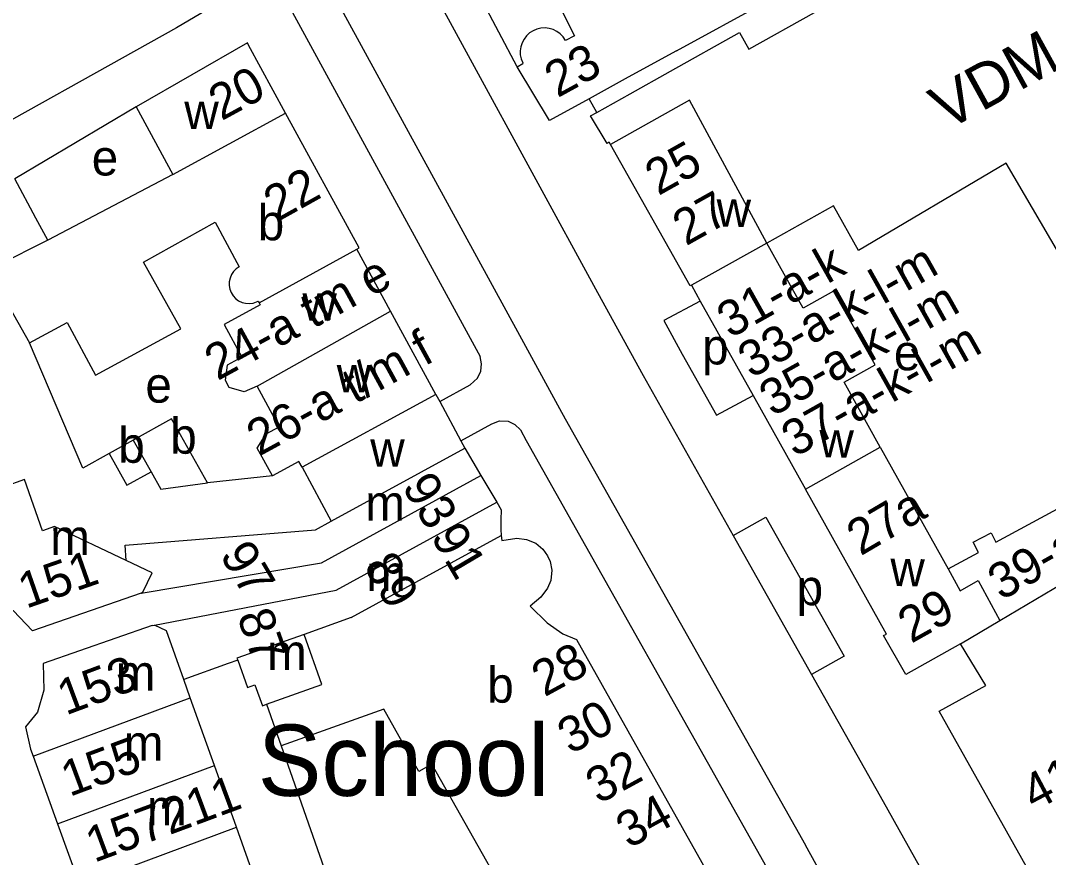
# Model space of a CAD drawing. Extents: x 160673 to 161924, y 382258 to 384145.
# Drawn here: x 161463.2 to 161578.5, y 383327.4 to 383421.3 of the extents above; entities that cross this region are included whole.
import ezdxf

# ---------------------------------------------------------------- set-up
doc = ezdxf.new("R2010")
doc.units = 0
for name, color, linetype in [('BLT_Basislijn', 7, 'Continuous'), ('BLT_Bebouwing', 7, 'Continuous'), ('BLT_Bebouwing_beschrifting', 7, 'Continuous'), ('BLT_Centroide', 7, 'Continuous'), ('BLT_Huisnummer', 7, 'Continuous'), ('BLT_Huisnummer_reeks', 7, 'Continuous'), ('BLT_Onderdoorgang_en_onderverdeling', 7, 'Continuous'), ('BLT_Onderverdeling_panden', 7, 'Continuous'), ('BLT_Straatnaam', 7, 'Continuous'), ('BLT_Vlakafsluiter', 7, 'Continuous')]:
    doc.layers.add(name, color=color, linetype=linetype)

msp = doc.modelspace()

# ---------------------------------------------------------------- linework, layer by layer
at = {"layer": 'BLT_Basislijn'}
for p, q in [((161518.88, 383416.16), (161510.36, 383432.25)), ((161527.84, 383411.02), (161526.95, 383412.56)), ((161476.12, 383411.66), (161462.5, 383403.58)), ((161470.13, 383371.1), (161464.15, 383385.17)), ((161473.1, 383372.73), (161470.13, 383371.1)), ((161491.43, 383370.22), (161484.12, 383369.45)), ((161546.8, 383365.58), (161555.58, 383349.99))]:
    msp.add_line(p, q, dxfattribs=at)
for points in [[(161432.63, 383492.84), (161451.85, 383478.6), (161456.62, 383474.62), (161463.1, 383468.46), (161475.41, 383453.89), (161483.38, 383441.14), (161514.75, 383383.64)], [(161506.47, 383430.13), (161527.92, 383390.83), (161533.03, 383381.48), (161543.13, 383363.54)], [(161498.31, 383424.21), (161519.14, 383386.03)], [(161539.43, 383389.86), (161535.34, 383387.67), (161537.4, 383383.9), (161541.26, 383377.05), (161545.36, 383379.25)], [(161510.19, 383378.58), (161513.63, 383380.45), (161514.42, 383381.2), (161514.8, 383381.97), (161514.9, 383382.81), (161514.75, 383383.64)], [(161523.64, 383377.81), (161524.29, 383376.62), (161551.23, 383328.78)], [(161512.56, 383374.18), (161516.05, 383376.07), (161516.91, 383376.39), (161517.86, 383376.36), (161518.64, 383376), (161519.25, 383375.41)], [(161519.25, 383375.41), (161519.91, 383374.2), (161546.88, 383326.32), (161546.88, 383326.31)], [(161543.13, 383363.54), (161546.8, 383365.58)], [(161543.13, 383363.54), (161551.92, 383347.93)], [(161555.58, 383349.99), (161551.92, 383347.93)], [(161551.92, 383347.93), (161559.95, 383333.68), (161564.02, 383326.44), (161607.72, 383249.64), (161611.72, 383242.87)]]:
    msp.add_lwpolyline(points, dxfattribs=at)
at = {"layer": 'BLT_Bebouwing'}
for p, q in [((161536.77, 383417.94), (161546.89, 383423.48)), ((161492.9, 383410.95), (161488.74, 383418.58)), ((161518.88, 383416.16), (161519.54, 383416.52)), ((161522.51, 383410.13), (161518.88, 383416.16)), ((161501.15, 383395.83), (161492.9, 383410.95)), ((161554.39, 383400.56), (161546.92, 383396.37)), ((161500.88, 383395.68), (161501.15, 383395.83)), ((161504.67, 383388.72), (161500.88, 383395.68)), ((161550.97, 383389.06), (161546.92, 383396.37)), ((161459.52, 383393.32), (161464.15, 383385.17)), ((161538.44, 383391.63), (161539.43, 383389.86)), ((161489.82, 383389.84), (161489.93, 383389.64)), ((161539.43, 383389.86), (161545.36, 383379.25)), ((161509.76, 383379.38), (161504.67, 383388.72)), ((161559.62, 383373.44), (161555.57, 383380.76)), ((161509.76, 383379.38), (161510.19, 383378.58)), ((161545.36, 383379.25), (161551.23, 383368.74)), ((161510.19, 383378.58), (161512.56, 383374.18)), ((161480.11, 383376.65), (161475.8, 383374.24)), ((161484.12, 383369.45), (161480.11, 383376.65)), ((161475.8, 383374.24), (161473.1, 383372.73)), ((161512.56, 383374.18), (161513.01, 383373.33)), ((161559.62, 383373.44), (161567.27, 383359.8)), ((161494.77, 383371.2), (161498.03, 383365.14)), ((161525.54, 383351.86), (161540.29, 383325.62)), ((161568.66, 383351.37), (161562.52, 383347.92)), ((161492.41, 383339.91), (161511.06, 383286.74))]:
    msp.add_line(p, q, dxfattribs=at)
for points in [[(161474.55, 383442.28), (161485.29, 383423.25), (161480.67, 383420.53)], [(161544.89, 383418.12), (161552.24, 383422.25), (161577.39, 383435.59)], [(161529.35, 383431.48), (161522.91, 383427.95), (161522.25, 383425.71), (161525.31, 383419.64), (161524.31, 383419.12)], [(161480.67, 383420.53), (161454.6, 383406.02), (161453.29, 383408.36)], [(161524.31, 383419.12), (161524.05, 383419.51), (161523.72, 383419.84), (161523.35, 383420.11), (161522.93, 383420.32), (161522.49, 383420.45), (161522.02, 383420.51), (161521.56, 383420.48), (161521.1, 383420.38), (161520.68, 383420.2), (161520.28, 383419.95), (161519.94, 383419.63), (161519.66, 383419.26), (161519.44, 383418.85), (161519.3, 383418.41), (161519.23, 383417.95), (161519.24, 383417.48), (161519.34, 383417.03), (161519.51, 383416.59), (161519.54, 383416.52)], [(161536.09, 383415.66), (161543.83, 383420), (161544.89, 383418.12)], [(161488.74, 383418.58), (161488.61, 383418.83), (161476.12, 383411.66)], [(161536.77, 383417.94), (161531.34, 383414.97), (161526.95, 383412.56)], [(161527.84, 383411.02), (161531.57, 383413.12), (161536.09, 383415.66)], [(161526.95, 383412.56), (161522.51, 383410.13)], [(161476.12, 383411.66), (161480.26, 383404.06)], [(161529.36, 383407.44), (161529.23, 383407.68), (161528.98, 383407.53), (161527.13, 383410.66), (161527.84, 383411.02)], [(161538.44, 383391.63), (161538.32, 383391.57), (161529.36, 383407.44)], [(161592.4, 383373.5), (161573.77, 383405.34), (161557.21, 383395.54), (161554.39, 383400.56)], [(161466.2, 383396.69), (161464.88, 383399.17), (161462.5, 383403.58)], [(161480.26, 383404.06), (161466.2, 383396.68)], [(161476.96, 383394.23), (161484.99, 383398.71), (161487.69, 383393.71)], [(161464.15, 383385.17), (161468.37, 383387.44), (161471.55, 383381.55), (161481.13, 383386.72), (161476.96, 383394.23)], [(161487.69, 383393.71), (161487.35, 383393.47), (161487.05, 383393.17), (161486.82, 383392.83), (161486.66, 383392.44), (161486.57, 383392.03), (161486.56, 383391.61), (161486.64, 383391.19), (161486.78, 383390.8), (161487.01, 383390.44), (161487.29, 383390.14), (161487.63, 383389.89), (161488.01, 383389.71), (161488.41, 383389.6), (161488.83, 383389.57), (161489.25, 383389.62), (161489.65, 383389.76), (161489.82, 383389.84)], [(161555.57, 383380.76), (161559.05, 383382.71), (161554.4, 383390.98), (161550.97, 383389.06)], [(161489.93, 383389.64), (161490.04, 383389.43), (161485.99, 383387.23), (161487.99, 383383.57), (161486.34, 383382.67), (161486.11, 383380.99), (161486.34, 383380.57)], [(161489.69, 383380.3), (161488.25, 383379.65), (161486.57, 383380.15), (161486.34, 383380.57)], [(161491.43, 383370.22), (161489.72, 383373.35), (161490.7, 383374.95), (161492.17, 383375.75), (161489.69, 383380.3)], [(161513.01, 383373.33), (161514.82, 383370.27)], [(161567.27, 383359.8), (161570.66, 383361.62), (161570.06, 383362.78), (161572.07, 383363.84), (161572.6, 383362.79), (161592.4, 383373.5)], [(161473.1, 383372.73), (161475.09, 383369.19), (161477.8, 383370.68)], [(161494.77, 383371.2), (161494.39, 383371.86), (161491.43, 383370.22)], [(161477.8, 383370.68), (161478.9, 383368.73), (161484.12, 383369.45)], [(161514.82, 383370.27), (161516.61, 383367.26)], [(161475.02, 383360.72), (161466.96, 383364.53), (161465.63, 383364.06), (161463.61, 383369.84), (161461.32, 383369)], [(161560.33, 383352.47), (161551.23, 383368.74)], [(161516.61, 383367.26), (161517.11, 383366.41)], [(161517.11, 383366.41), (161517.04, 383365.31), (161517.05, 383364.21), (161517.11, 383363.54)], [(161475.02, 383360.72), (161474.89, 383362.46), (161496.27, 383364.18), (161498.03, 383365.14)], [(161500.27, 383354.33), (161517.11, 383363.54)], [(161517.11, 383363.54), (161517.16, 383362.99), (161518.85, 383363.22), (161519.93, 383363.1), (161520.98, 383362.66), (161521.78, 383361.99), (161522.3, 383361.27), (161522.59, 383360.6), (161522.77, 383359.63), (161522.66, 383358.5), (161522.31, 383357.61), (161521.54, 383356.63), (161520.34, 383355.6), (161522.27, 383353.72), (161524.02, 383352.51), (161525.54, 383351.86)], [(161500.27, 383354.33), (161494.97, 383352.44)], [(161494.97, 383352.44), (161487.44, 383349.75), (161487.52, 383349.53)], [(161562.52, 383347.92), (161560.02, 383352.31), (161560.33, 383352.47)], [(161566.25, 383343.82), (161571.48, 383346.7), (161568.66, 383351.37)], [(161524.55, 383316.85), (161521.98, 383315.42), (161509.32, 383337.88), (161507.85, 383337.05), (161503.92, 383344.05), (161492.41, 383339.91)], [(161585.65, 383310.6), (161582.67, 383315.9), (161581.09, 383315), (161579.13, 383318.43), (161580.16, 383319.01), (161566.25, 383343.82)]]:
    msp.add_lwpolyline(points, dxfattribs=at)
at = {"layer": 'BLT_Onderdoorgang_en_onderverdeling'}
for points in [[(161546.92, 383396.37), (161538.44, 383391.63)], [(161509.76, 383379.38), (161494.77, 383371.2)], [(161498.03, 383365.14), (161513.01, 383373.33)], [(161551.23, 383368.74), (161559.62, 383373.44)]]:
    msp.add_lwpolyline(points, dxfattribs=at)
at = {"layer": 'BLT_Onderverdeling_panden'}
for p, q in [((161480.26, 383404.06), (161492.9, 383410.95)), ((161466.2, 383396.68), (161459.52, 383393.32)), ((161489.93, 383389.64), (161500.88, 383395.68)), ((161489.69, 383380.3), (161504.67, 383388.72)), ((161475.8, 383374.24), (161477.8, 383370.68)), ((161573.05, 383354.01), (161586.58, 383362.02)), ((161476.67, 383357.07), (161496.91, 383360.48)), ((161478.2, 383353.47), (161498.59, 383357.4)), ((161476.67, 383357.07), (161464.49, 383352.82)), ((161568.66, 383351.37), (161573.05, 383354.01)), ((161477.94, 383353.42), (161465.68, 383349.17)), ((161477.94, 383353.42), (161478.2, 383353.47)), ((161486.46, 383349.15), (161481.47, 383347.39)), ((161487.52, 383349.53), (161486.46, 383349.15)), ((161482.2, 383345.32), (161481.47, 383347.39)), ((161464.57, 383338.76), (161482.2, 383345.32)), ((161484.91, 383337.71), (161482.2, 383345.32)), ((161490.77, 383344.59), (161492.41, 383339.91)), ((161464.57, 383338.76), (161467.31, 383331.16)), ((161467.31, 383331.16), (161484.91, 383337.71)), ((161487.37, 383330.8), (161484.91, 383337.71)), ((161467.31, 383331.16), (161469.8, 383324.26)), ((161469.8, 383324.26), (161487.37, 383330.8)), ((161490.09, 383323.15), (161487.37, 383330.8))]:
    msp.add_line(p, q, dxfattribs=at)
for points in [[(161546.92, 383396.37), (161538.23, 383412.41), (161529.36, 383407.44)], [(161496.91, 383360.48), (161514.82, 383370.27)], [(161498.59, 383357.4), (161516.61, 383367.26)], [(161476.67, 383357.07), (161476.86, 383357.16), (161477.91, 383359.35), (161475.02, 383360.72)], [(161567.27, 383359.8), (161568.62, 383357.34), (161570.64, 383358.47), (161573.05, 383354.01)], [(161458.49, 383356.57), (161459.88, 383356.33), (161462.33, 383355.13), (161464.49, 383352.82)], [(161481.47, 383347.39), (161479.53, 383352.83), (161478.2, 383353.47)], [(161490.77, 383344.59), (161496.97, 383346.81), (161494.97, 383352.44)], [(161465.68, 383349.17), (161465.76, 383346.17), (161465.04, 383343.72), (161463.7, 383342.06), (161464.28, 383339.56), (161464.57, 383338.76)], [(161487.52, 383349.53), (161488.62, 383346.47), (161489.46, 383346.79), (161490.31, 383344.43), (161490.77, 383344.59)]]:
    msp.add_lwpolyline(points, dxfattribs=at)
at = {"layer": 'BLT_Vlakafsluiter'}
for p, q in [((161519.14, 383386.03), (161523.64, 383377.81)), ((161555.31, 383321.52), (161551.23, 383328.78))]:
    msp.add_line(p, q, dxfattribs=at)

# ---------------------------------------------------------------- texts
at = {"layer": 'BLT_Bebouwing_beschrifting'}
msp.add_text('School', height=8, dxfattribs=at).set_placement((161489.78, 383334.31))
at = {"layer": 'BLT_Centroide'}
for s, p in [('w', (161481.53, 383409.15)), ('e', (161471.14, 383403.95)), ('b', (161489.77, 383396.68)), ('w', (161494.79, 383387.66)), ('p', (161539.64, 383382.74)), ('e', (161561.17, 383382.08)), ('w', (161498.64, 383379.59)), ('e', (161477.16, 383378.45)), ('b', (161479.95, 383372.72)), ('b', (161474.12, 383371.7)), ('w', (161502.4, 383371.25)), ('m', (161501.84, 383365.19)), ('m', (161466.48, 383361.34)), ('m', (161501.95, 383357.31)), ('p', (161550.25, 383355.71)), ('m', (161490.82, 383348.44)), ('m', (161473.83, 383346.12)), ('b', (161515.53, 383344.77)), ('m', (161474.73, 383338.25)), ('m', (161477.34, 383331))]:
    msp.add_text(s, height=4, dxfattribs=at).set_placement(p)
for p in [(161541.22, 383398.22), (161552.76, 383372.32), (161560.73, 383357.87)]:
    msp.add_text('w', height=4, rotation=359, dxfattribs=at).set_placement(p)
at = {"layer": 'BLT_Huisnummer'}
for s, rotation, p in [('20', 28.6118, (161485.71, 383410.04)), ('22', 29.1708, (161491.92, 383398.67))]:
    msp.add_text(s, height=4, rotation=rotation, dxfattribs=at).set_placement(p)
at = {"layer": 'BLT_Huisnummer_reeks'}
for s, rotation, p in [('23', 28.7065, (161523.42, 383412.62)), ('25', 29.2993, (161534.73, 383401.63)), ('27', 29.2993, (161537.83, 383395.99)), ('31-a-k', 29.2948, (161542.8, 383385.61)), ('33-a-k-l-m', 29.2948, (161545.16, 383381.12)), ('24-a tm e', 28.6118, (161485.26, 383380.86)), ('35-a-k-l-m', 29.2948, (161547.56, 383376.83)), ('26-a t/m f', 28.6118, (161489.97, 383372.41)), ('37-a-k-l-m', 29.2948, (161550.05, 383372.27)), ('93', 300.6158, (161505.9, 383369.04)), ('27a', 30.4528, (161557.43, 383361.19)), ('39-a-b', 29.3406, (161573.21, 383356.18)), ('91', 300.6158, (161509.12, 383363.43)), ('97', 300.6157, (161485.45, 383361.37)), ('151', 19.2275, (161463.77, 383355.3)), ('89', 300.6157, (161501.58, 383360.11)), ('29', 29.2948, (161563.11, 383351.37)), ('87', 289.5804, (161487.41, 383354.5)), ('28', 28.6631, (161521.96, 383345.36)), ('153', 20.4139, (161468.23, 383343.32)), ('30', 28.6631, (161524.87, 383338.91)), ('155', 20.4121, (161468.65, 383334.18)), ('32', 28.6631, (161528.04, 383333.33)), ('41', 27.9572, (161576.93, 383332.56)), ('211', 20.4129, (161479.86, 383329.9)), ('34', 28.6631, (161531.43, 383328.34)), ('157', 20.4129, (161471.42, 383326.78))]:
    msp.add_text(s, height=4, rotation=rotation, dxfattribs=at).set_placement(p)
at = {"layer": 'BLT_Straatnaam'}
msp.add_text('VDMA-PLEIN', height=5, rotation=28.769, dxfattribs=at).set_placement((161567.08, 383408.92))

doc.saveas('drawing.dxf')
